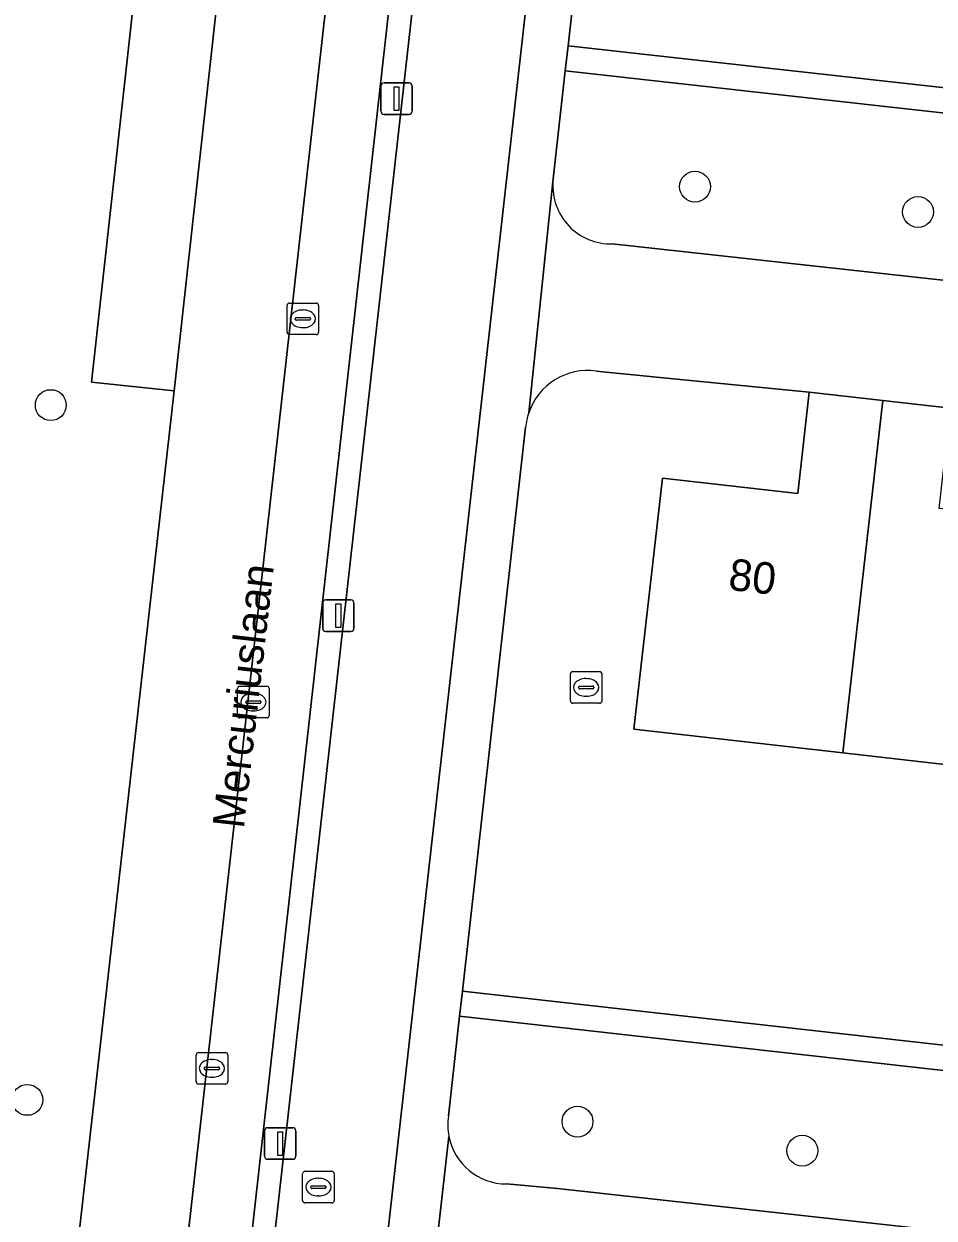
# Model space of a CAD drawing. Extents: x 161928 to 163071, y 386474 to 387428.
# Drawn here: x 162294.62 to 162323.46, y 386867.29 to 386905.12 of the extents above; entities that cross this region are included whole.
import ezdxf

# ---------------------------------------------------------------- set-up
doc = ezdxf.new("R2010")
doc.units = 0
for name, color, linetype in [('IMGEO_Berm_groen', 7, 'Continuous'), ('IMGEO_Boom', 7, 'Continuous'), ('IMGEO_Erf', 7, 'Continuous'), ('IMGEO_Fietspad_gesloten', 7, 'Continuous'), ('IMGEO_Groenvoorziening', 7, 'Continuous'), ('IMGEO_Haag', 7, 'Continuous'), ('IMGEO_Kolk', 7, 'Continuous'), ('IMGEO_Lichtmast', 7, 'Continuous'), ('IMGEO_Openbare_ruimte_label', 7, 'Continuous'), ('IMGEO_Pand', 7, 'Continuous'), ('IMGEO_Pand_nummerreeks', 7, 'Continuous'), ('IMGEO_Parkeervlak_open', 7, 'Continuous'), ('IMGEO_Rijbaan_lokaal_open', 7, 'Continuous'), ('IMGEO_Rioolput', 7, 'Continuous'), ('IMGEO_Verkeerseiland_open', 7, 'Continuous'), ('IMGEO_Voetpad_open', 7, 'Continuous')]:
    doc.layers.add(name, color=color, linetype=linetype)

msp = doc.modelspace()

# ---------------------------------------------------------------- linework, layer by layer
at = {"layer": 'IMGEO_Berm_groen'}
msp.add_lwpolyline([(162293.554, 386841.928), (162293.809, 386844.193), (162299.377, 386893.49), (162296.758, 386893.764), (162298.724, 386911.513)], dxfattribs=at)
at = {"layer": 'IMGEO_Boom'}
for centre in [(162315.882, 386899.962), (162322.949, 386899.16), (162295.471, 386893.041), (162294.728, 386871.036), (162312.161, 386870.347), (162319.283, 386869.426)]:
    msp.add_circle(centre, 0.489, dxfattribs=at)
at = {"layer": 'IMGEO_Erf'}
for points in [[(162313.839, 386922.175), (162311.861, 386904.421), (162368.354, 386898.131), (162369.101, 386905.165), (162369.262, 386906.664), (162362.636, 386907.412), (162356.177, 386908.142)], [(162365.946, 386876.882), (162359.32, 386877.633), (162352.862, 386878.365), (162346.403, 386879.097), (162339.945, 386879.829), (162339.358, 386874.648), (162337.194, 386874.893), (162337.44, 386877.064), (162333.145, 386877.551), (162333.486, 386880.561), (162327.027, 386881.293), (162320.569, 386882.025), (162313.947, 386882.776), (162314.848, 386890.729), (162319.14, 386890.243), (162319.504, 386893.456), (162314.661, 386893.924), (162312.752, 386894.12)], [(162310.516, 386892.338), (162308.514, 386874.479), (162364.954, 386868.146), (162365.792, 386875.232), (162365.946, 386876.882)]]:
    msp.add_lwpolyline(points, dxfattribs=at)
for centre, radius, start, end in [((162312.488, 386892.158), 1.98, 82.3364, 161.201), ((162312.431, 386892.168), 1.922, 160.925, 174.9197)]:
    msp.add_arc(centre, radius, start, end, dxfattribs=at)
at = {"layer": 'IMGEO_Fietspad_gesloten'}
for points in [[(162331.938, 387130.419), (162315.39, 386981.245), (162313.199, 386961.491), (162312.507, 386955.255), (162299.883, 386842.935), (162299.638, 386840.756)], [(162303.065, 386839.488), (162315.626, 386950.841)]]:
    msp.add_lwpolyline(points, dxfattribs=at)
at = {"layer": 'IMGEO_Groenvoorziening'}
for points in [[(162373.241, 386917.477), (162373.033, 386917.561), (162372.819, 386917.627), (162372.6, 386917.673), (162372.462, 386917.692), (162366.143, 386918.377), (162365.775, 386915.112), (162370.161, 386914.617), (162369.262, 386906.664), (162369.101, 386905.165), (162368.354, 386898.131), (162368.265, 386897.336), (162311.772, 386903.626)], [(162313.257, 386898.144), (162315.471, 386897.91), (162369.622, 386891.948), (162369.841, 386891.933), (162370.06, 386891.938), (162370.278, 386891.962), (162370.493, 386892.006), (162370.703, 386892.069), (162370.907, 386892.15), (162371.103, 386892.249), (162371.289, 386892.365), (162371.464, 386892.498), (162371.626, 386892.645), (162371.775, 386892.807), (162371.908, 386892.981), (162372.026, 386893.166), (162372.126, 386893.361), (162372.209, 386893.564), (162372.273, 386893.774), (162372.318, 386893.989), (162372.335, 386894.112), (162374.683, 386914.918)], [(162311.772, 386903.626), (162311.382, 386900.118)], [(162308.425, 386873.684), (162308.071, 386870.533)], [(162364.865, 386867.351), (162308.425, 386873.684)], [(162309.911, 386868.373), (162311.525, 386868.224), (162366.274, 386862.194)]]:
    msp.add_lwpolyline(points, dxfattribs=at)
for points in [[(162311.861, 386904.421), (162311.772, 386903.626), (162368.265, 386897.336), (162368.354, 386898.131)], [(162308.514, 386874.479), (162308.425, 386873.684), (162364.865, 386867.351), (162364.954, 386868.146)]]:
    msp.add_lwpolyline(points, close=True, dxfattribs=at)
for centre, radius, start, end in [((162313.223, 386899.989), 1.845, 175.9921, 271.0611), ((162309.898, 386870.245), 1.849, 171.0558, 191.556), ((162309.921, 386870.245), 1.872, 191.3941, 269.6962)]:
    msp.add_arc(centre, radius, start, end, dxfattribs=at)
at = {"layer": 'IMGEO_Haag'}
for points in [[(162311.861, 386904.421), (162311.772, 386903.626), (162368.265, 386897.336), (162368.354, 386898.131)], [(162308.514, 386874.479), (162308.425, 386873.684), (162364.865, 386867.351), (162364.954, 386868.146)]]:
    msp.add_lwpolyline(points, close=True, dxfattribs=at)
at = {"layer": 'IMGEO_Kolk'}
for p, q in [((162303.032, 386896.274), (162303.884, 386896.274)), ((162302.957, 386895.348), (162302.957, 386896.2)), ((162303.445, 386896.054), (162303.47, 386896.054)), ((162303.958, 386896.2), (162303.958, 386895.348)), ((162303.216, 386895.768), (162303.216, 386895.78)), ((162303.654, 386895.731), (162303.256, 386895.731)), ((162303.259, 386895.817), (162303.657, 386895.817)), ((162303.468, 386895.494), (162303.443, 386895.494)), ((162303.7, 386895.78), (162303.7, 386895.768)), ((162303.884, 386895.274), (162303.032, 386895.274)), ((162301.464, 386884.135), (162302.316, 386884.135)), ((162301.389, 386883.209), (162301.389, 386884.061)), ((162301.877, 386883.915), (162301.902, 386883.915)), ((162302.39, 386884.061), (162302.39, 386883.209)), ((162301.648, 386883.629), (162301.648, 386883.641)), ((162302.086, 386883.592), (162301.688, 386883.592)), ((162301.691, 386883.678), (162302.089, 386883.678)), ((162302.132, 386883.641), (162302.132, 386883.629)), ((162302.316, 386883.135), (162301.464, 386883.135)), ((162301.9, 386883.355), (162301.875, 386883.355)), ((162300.077, 386871.608), (162300.077, 386872.46)), ((162300.152, 386872.534), (162301.004, 386872.534)), ((162301.078, 386872.46), (162301.078, 386871.608)), ((162300.336, 386872.028), (162300.336, 386872.04)), ((162300.379, 386872.077), (162300.777, 386872.077)), ((162300.565, 386872.314), (162300.59, 386872.314)), ((162300.82, 386872.04), (162300.82, 386872.028)), ((162300.774, 386871.991), (162300.376, 386871.991)), ((162300.588, 386871.754), (162300.563, 386871.754)), ((162301.004, 386871.534), (162300.152, 386871.534))]:
    msp.add_line(p, q, dxfattribs=at)
for points in [[(162303.032, 386896.274), (162303.884, 386896.274)], [(162302.957, 386895.348), (162302.957, 386896.2)], [(162303.958, 386896.2), (162303.958, 386895.348)], [(162303.884, 386895.274), (162303.032, 386895.274)], [(162301.464, 386884.135), (162302.316, 386884.135)], [(162301.389, 386883.209), (162301.389, 386884.061)], [(162302.39, 386884.061), (162302.39, 386883.209)], [(162302.316, 386883.135), (162301.464, 386883.135)], [(162300.077, 386871.608), (162300.077, 386872.46)], [(162300.152, 386872.534), (162301.004, 386872.534)], [(162301.078, 386872.46), (162301.078, 386871.608)], [(162301.004, 386871.534), (162300.152, 386871.534)]]:
    msp.add_lwpolyline(points, dxfattribs=at)
for centre, radius, start, end in [((162303.034, 386896.198), 0.0765, 91.552, 178.448), ((162303.034, 386896.198), 0.0765, 91.552, 178.448), ((162303.882, 386896.198), 0.0765, 1.552, 88.448), ((162303.882, 386896.198), 0.0765, 1.552, 88.448), ((162303.256, 386895.777), 0.0403, 85.8775, 175.7526), ((162303.253, 386895.767), 0.0366, 178.938, 274.7102), ((162303.657, 386895.774), 0.043, 264.8664, 352.4533), ((162303.661, 386895.779), 0.0386, 1.7309, 96.639), ((162303.034, 386895.35), 0.0765, 181.552, 268.448), ((162303.034, 386895.35), 0.0765, 181.552, 268.448), ((162303.882, 386895.35), 0.0765, 271.552, 358.448), ((162303.882, 386895.35), 0.0765, 271.552, 358.448), ((162301.466, 386884.059), 0.0765, 91.552, 178.448), ((162301.466, 386884.059), 0.0765, 91.552, 178.448), ((162302.314, 386884.059), 0.0765, 1.552, 88.448), ((162302.314, 386884.059), 0.0765, 1.552, 88.448), ((162301.688, 386883.638), 0.0403, 85.8775, 175.7526), ((162301.685, 386883.628), 0.0366, 178.938, 274.7102), ((162302.089, 386883.635), 0.043, 264.8664, 352.4533), ((162302.093, 386883.64), 0.0386, 1.7309, 96.639), ((162301.466, 386883.211), 0.0765, 181.552, 268.448), ((162301.466, 386883.211), 0.0765, 181.552, 268.448), ((162302.314, 386883.211), 0.0765, 271.552, 358.448), ((162302.314, 386883.211), 0.0765, 271.552, 358.448), ((162300.154, 386872.458), 0.0765, 91.552, 178.448), ((162300.154, 386872.458), 0.0765, 91.552, 178.448), ((162301.002, 386872.458), 0.0765, 1.552, 88.448), ((162301.002, 386872.458), 0.0765, 1.552, 88.448), ((162300.376, 386872.037), 0.0403, 85.8775, 175.7526), ((162300.373, 386872.027), 0.0366, 178.938, 274.7102), ((162300.777, 386872.034), 0.043, 264.8664, 352.4533), ((162300.781, 386872.039), 0.0386, 1.7309, 96.639), ((162300.154, 386871.61), 0.0765, 181.552, 268.448), ((162300.154, 386871.61), 0.0765, 181.552, 268.448), ((162301.002, 386871.61), 0.0765, 271.552, 358.448), ((162301.002, 386871.61), 0.0765, 271.552, 358.448)]:
    msp.add_arc(centre, radius, start, end, dxfattribs=at)
for centre, major_axis, ratio, start_param, end_param in [((162303.444, 386895.774), (-0.387, 0.002), 0.722429, 4.712389, 7.853982), ((162303.469, 386895.774), (-0.39, 0.002), 0.717154, 1.570796, 4.712389), ((162301.876, 386883.635), (-0.387, 0.002), 0.722429, 4.712389, 7.853982), ((162301.901, 386883.635), (-0.39, 0.002), 0.717154, 1.570796, 4.712389), ((162300.564, 386872.034), (-0.387, 0.002), 0.722429, 4.712389, 7.853982), ((162300.589, 386872.034), (-0.39, 0.002), 0.717154, 1.570796, 4.712389)]:
    msp.add_ellipse(centre, major_axis=major_axis, ratio=ratio, start_param=start_param, end_param=end_param, dxfattribs=at)
at = {"layer": 'IMGEO_Lichtmast'}
for p, q in [((162305.933, 386902.35), (162305.933, 386903.15)), ((162305.933, 386903.15), (162305.933, 386902.35)), ((162306.033, 386903.25), (162306.823, 386903.25)), ((162306.823, 386903.25), (162306.033, 386903.25)), ((162306.923, 386903.15), (162306.923, 386902.35)), ((162306.923, 386902.35), (162306.923, 386903.15)), ((162306.823, 386902.25), (162306.033, 386902.25)), ((162306.033, 386902.25), (162306.823, 386902.25)), ((162304.188, 386886.872), (162304.978, 386886.872)), ((162304.978, 386886.872), (162304.188, 386886.872)), ((162304.088, 386885.972), (162304.088, 386886.772)), ((162304.088, 386886.772), (162304.088, 386885.972)), ((162305.078, 386886.772), (162305.078, 386885.972)), ((162305.078, 386885.972), (162305.078, 386886.772)), ((162304.978, 386885.872), (162304.188, 386885.872)), ((162304.188, 386885.872), (162304.978, 386885.872)), ((162302.346, 386870.154), (162303.136, 386870.154)), ((162303.136, 386870.154), (162302.346, 386870.154)), ((162302.246, 386869.254), (162302.246, 386870.054)), ((162302.246, 386870.054), (162302.246, 386869.254)), ((162303.236, 386870.054), (162303.236, 386869.254)), ((162303.236, 386869.254), (162303.236, 386870.054)), ((162303.136, 386869.154), (162302.346, 386869.154)), ((162302.346, 386869.154), (162303.136, 386869.154))]:
    msp.add_line(p, q, dxfattribs=at)
for points in [[(162306.353, 386903.125), (162306.503, 386903.125), (162306.503, 386902.375), (162306.353, 386902.375), (162306.353, 386903.125)], [(162304.508, 386886.747), (162304.658, 386886.747), (162304.658, 386885.997), (162304.508, 386885.997), (162304.508, 386886.747)], [(162302.666, 386870.029), (162302.816, 386870.029), (162302.816, 386869.279), (162302.666, 386869.279), (162302.666, 386870.029)]]:
    msp.add_lwpolyline(points, dxfattribs=at)
for centre, start, end in [((162306.033, 386903.15), 90, 180), ((162306.033, 386903.15), 90, 180), ((162306.823, 386903.15), 0, 90), ((162306.823, 386903.15), 360, 90), ((162306.033, 386902.35), 180, 270), ((162306.033, 386902.35), 180, 270), ((162306.823, 386902.35), 270, 0), ((162306.823, 386902.35), 270, 0), ((162304.188, 386886.772), 90, 180), ((162304.188, 386886.772), 90, 180), ((162304.978, 386886.772), 0, 90), ((162304.978, 386886.772), 360, 90), ((162304.188, 386885.972), 180, 270), ((162304.188, 386885.972), 180, 270), ((162304.978, 386885.972), 270, 0), ((162304.978, 386885.972), 270, 0), ((162302.346, 386870.054), 90, 180), ((162302.346, 386870.054), 90, 180), ((162303.136, 386870.054), 0, 90), ((162303.136, 386870.054), 360, 90), ((162302.346, 386869.254), 180, 270), ((162302.346, 386869.254), 180, 270), ((162303.136, 386869.254), 270, 0), ((162303.136, 386869.254), 270, 0)]:
    msp.add_arc(centre, 0.1, start, end, dxfattribs=at)
at = {"layer": 'IMGEO_Pand'}
for points in [[(162319.504, 386893.456), (162319.14, 386890.243), (162314.848, 386890.729), (162313.947, 386882.776), (162320.569, 386882.025), (162321.835, 386893.192)], [(162321.835, 386893.192), (162320.569, 386882.025), (162327.027, 386881.293), (162327.932, 386889.278), (162323.616, 386889.767), (162323.976, 386892.949)]]:
    msp.add_lwpolyline(points, close=True, dxfattribs=at)
at = {"layer": 'IMGEO_Parkeervlak_open'}
for points in [[(162310.198, 386959.221), (162297.693, 386847.773)], [(162299.828, 386848.786), (162312.076, 386958.208)]]:
    msp.add_lwpolyline(points, dxfattribs=at)
msp.add_lwpolyline([(162301.337, 386911.211), (162298.724, 386911.513), (162296.758, 386893.764), (162299.377, 386893.49)], close=True, dxfattribs=at)
at = {"layer": 'IMGEO_Rijbaan_lokaal_open'}
for points in [[(162310.198, 386959.221), (162306.752, 386959.631), (162301.337, 386911.211), (162299.377, 386893.49), (162293.809, 386844.193), (162293.554, 386841.928)], [(162287.445, 386794.152), (162291.661, 386793.71), (162293.385, 386809.104), (162294.622, 386820.268), (162294.956, 386823.283), (162295.296, 386826.356), (162297.182, 386843.255), (162297.329, 386844.553), (162297.693, 386847.773), (162310.198, 386959.221)]]:
    msp.add_lwpolyline(points, dxfattribs=at)
at = {"layer": 'IMGEO_Rioolput'}
for p, q in [((162311.935, 386883.674), (162311.935, 386884.526)), ((162312.01, 386884.6), (162312.862, 386884.6)), ((162312.936, 386884.526), (162312.936, 386883.674)), ((162312.237, 386884.143), (162312.635, 386884.143)), ((162312.423, 386884.38), (162312.448, 386884.38)), ((162312.194, 386884.094), (162312.194, 386884.106)), ((162312.632, 386884.057), (162312.234, 386884.057)), ((162312.446, 386883.82), (162312.421, 386883.82)), ((162312.678, 386884.106), (162312.678, 386884.094)), ((162312.862, 386883.6), (162312.01, 386883.6)), ((162303.451, 386867.847), (162303.451, 386868.699)), ((162303.526, 386868.773), (162304.378, 386868.773)), ((162304.452, 386868.699), (162304.452, 386867.847)), ((162303.71, 386868.267), (162303.71, 386868.279)), ((162303.753, 386868.316), (162304.151, 386868.316)), ((162303.939, 386868.553), (162303.964, 386868.553)), ((162304.194, 386868.279), (162304.194, 386868.267)), ((162304.148, 386868.23), (162303.75, 386868.23)), ((162303.962, 386867.993), (162303.937, 386867.993)), ((162304.378, 386867.773), (162303.526, 386867.773))]:
    msp.add_line(p, q, dxfattribs=at)
for points in [[(162311.935, 386883.674), (162311.935, 386884.526)], [(162312.01, 386884.6), (162312.862, 386884.6)], [(162312.936, 386884.526), (162312.936, 386883.674)], [(162312.862, 386883.6), (162312.01, 386883.6)], [(162303.451, 386867.847), (162303.451, 386868.699)], [(162303.526, 386868.773), (162304.378, 386868.773)], [(162304.452, 386868.699), (162304.452, 386867.847)], [(162304.378, 386867.773), (162303.526, 386867.773)]]:
    msp.add_lwpolyline(points, dxfattribs=at)
for centre, radius, start, end in [((162312.012, 386884.524), 0.0765, 91.552, 178.448), ((162312.012, 386884.524), 0.0765, 91.552, 178.448), ((162312.86, 386884.524), 0.0765, 1.552, 88.448), ((162312.86, 386884.524), 0.0765, 1.552, 88.448), ((162312.234, 386884.103), 0.0403, 85.8775, 175.7526), ((162312.639, 386884.105), 0.0386, 1.7309, 96.639), ((162312.231, 386884.093), 0.0366, 178.938, 274.7102), ((162312.635, 386884.1), 0.043, 264.8664, 352.4533), ((162312.012, 386883.676), 0.0765, 181.552, 268.448), ((162312.012, 386883.676), 0.0765, 181.552, 268.448), ((162312.86, 386883.676), 0.0765, 271.552, 358.448), ((162312.86, 386883.676), 0.0765, 271.552, 358.448), ((162303.528, 386868.697), 0.0765, 91.552, 178.448), ((162303.528, 386868.697), 0.0765, 91.552, 178.448), ((162304.376, 386868.697), 0.0765, 1.552, 88.448), ((162304.376, 386868.697), 0.0765, 1.552, 88.448), ((162303.75, 386868.276), 0.0403, 85.8775, 175.7526), ((162303.747, 386868.266), 0.0366, 178.938, 274.7102), ((162304.151, 386868.273), 0.043, 264.8664, 352.4533), ((162304.155, 386868.278), 0.0386, 1.7309, 96.639), ((162303.528, 386867.849), 0.0765, 181.552, 268.448), ((162303.528, 386867.849), 0.0765, 181.552, 268.448), ((162304.376, 386867.849), 0.0765, 271.552, 358.448), ((162304.376, 386867.849), 0.0765, 271.552, 358.448)]:
    msp.add_arc(centre, radius, start, end, dxfattribs=at)
for centre, major_axis, ratio, start_param, end_param in [((162312.422, 386884.1), (-0.387, 0.002), 0.722429, 4.712389, 7.853982), ((162312.447, 386884.1), (-0.39, 0.002), 0.717154, 1.570796, 4.712389), ((162303.938, 386868.273), (-0.387, 0.002), 0.722429, 4.712389, 7.853982), ((162303.963, 386868.273), (-0.39, 0.002), 0.717154, 1.570796, 4.712389)]:
    msp.add_ellipse(centre, major_axis=major_axis, ratio=ratio, start_param=start_param, end_param=end_param, dxfattribs=at)
at = {"layer": 'IMGEO_Verkeerseiland_open'}
msp.add_lwpolyline([(162313.199, 386961.491), (162312.452, 386961.57), (162312.076, 386958.208), (162299.828, 386848.786), (162299.329, 386844.33), (162297.329, 386844.553), (162297.182, 386843.255), (162299.883, 386842.935), (162312.507, 386955.255)], close=True, dxfattribs=at)
at = {"layer": 'IMGEO_Voetpad_open'}
for points in [[(162321.767, 386965.569), (162317.167, 386964.756), (162315.626, 386950.841), (162303.065, 386839.488), (162306.389, 386837.497), (162307.426, 386837.364), (162307.29, 386837.844)], [(162310.614, 386892.796), (162311.382, 386900.118), (162311.772, 386903.626), (162311.861, 386904.421), (162313.839, 386922.175), (162314.751, 386929.963), (162315.087, 386932.954), (162315.158, 386933.583), (162317.449, 386953.956), (162318.106, 386959.14)], [(162311.382, 386900.118), (162310.614, 386892.796)], [(162315.471, 386897.91), (162313.257, 386898.144)], [(162369.622, 386891.948), (162315.471, 386897.91)], [(162312.752, 386894.12), (162314.661, 386893.924), (162319.504, 386893.456), (162321.835, 386893.192), (162323.976, 386892.949)], [(162308.071, 386870.533), (162308.425, 386873.684), (162308.514, 386874.479), (162310.516, 386892.338)], [(162304.77, 386841.149), (162304.964, 386842.882), (162306.887, 386860.079), (162307.469, 386864.456), (162308.086, 386869.875)], [(162308.086, 386869.875), (162307.469, 386864.456)], [(162311.525, 386868.224), (162309.911, 386868.373)], [(162366.274, 386862.194), (162311.525, 386868.224)]]:
    msp.add_lwpolyline(points, dxfattribs=at)
for centre, radius, start, end in [((162313.223, 386899.989), 1.845, 175.9921, 271.0611), ((162312.488, 386892.158), 1.98, 82.3364, 161.201), ((162312.431, 386892.168), 1.922, 160.925, 174.9197), ((162309.898, 386870.245), 1.849, 171.0558, 191.556), ((162309.921, 386870.245), 1.872, 191.3941, 269.6962)]:
    msp.add_arc(centre, radius, start, end, dxfattribs=at)

# ---------------------------------------------------------------- texts
at = {"layer": 'IMGEO_Openbare_ruimte_label'}
msp.add_text('Mercuriuslaan', height=1, rotation=83.4574, dxfattribs=at).set_placement((162301.586, 386879.603))
at = {"layer": 'IMGEO_Pand_nummerreeks'}
msp.add_text('80', height=1, rotation=353.5674, dxfattribs=at).set_placement((162316.912, 386887.196))

doc.saveas('drawing.dxf')
